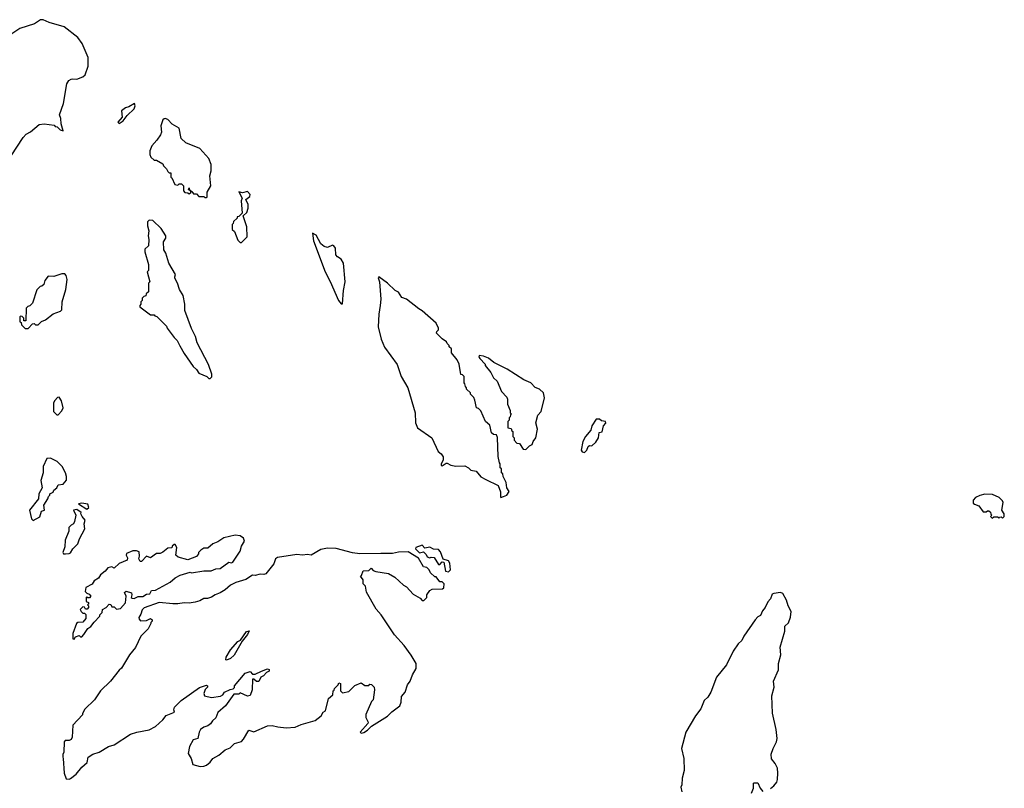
# Model space of a CAD drawing. Extents: x 2293878 to 2522763, y 823964 to 1006972.
# Tile 403 of 407: x 2481968 to 2489860, y 889635 to 895797. Entities that reach past the tile are written whole.
import ezdxf

# ---------------------------------------------------------------- set-up
doc = ezdxf.new("R2010")
doc.units = 0

msp = doc.modelspace()

# ---------------------------------------------------------------- linework, layer by layer
at = {"layer": '0CON20XD'}
for points in [[(2481900, 894705), (2481995, 894852.5), (2482020.7, 894879.3), (2482055, 894897.5), (2482123.9, 894956.1), (2482163, 894963), (2482245, 894950), (2482251.7, 894941.7), (2482268.3, 894938.3), (2482293, 894913), (2482317.5, 894905), (2482300.7, 894960.7), (2482298.8, 895005), (2482287.5, 895035), (2482319.2, 895125), (2482346.5, 895283.5), (2482361.7, 895308.3), (2482380.4, 895319.5), (2482395, 895323.8), (2482425, 895320), (2482475, 895337.5), (2482492.5, 895355), (2482517.1, 895425), (2482515.4, 895495), (2482468.4, 895605), (2482435, 895654), (2482325, 895740.2), (2482205, 895774.1), (2482155, 895796.8), (2482135, 895796.2), (2482087.7, 895762.3), (2481968.8, 895725), (2481905, 895683.8)], [(2482765, 894963.3), (2482797.5, 894985), (2482830, 895030), (2482885, 895081.2), (2482894.2, 895105), (2482887.5, 895125), (2482841.4, 895098.6), (2482815, 895091.2), (2482783.8, 895065), (2482790, 895015), (2482753.8, 894975), (2482765, 894963.3)], [(2483465, 894370), (2483470, 894375), (2483470, 894415), (2483500, 894465), (2483492.5, 894545), (2483503.3, 894585), (2483503.8, 894635), (2483484.2, 894685), (2483412.5, 894765), (2483298.3, 894808.3), (2483262.5, 894845), (2483245, 894926.9), (2483189.8, 894959.8), (2483155, 894995.6), (2483135, 895004.7), (2483125, 895002.9), (2483115, 894993.1), (2483097.8, 894945), (2483103.3, 894895), (2483096.2, 894875), (2483068.3, 894831.7), (2483027.5, 894785), (2483010, 894745), (2483010, 894715), (2483020, 894695), (2483045, 894670), (2483065, 894670), (2483115, 894640), (2483120, 894625), (2483145, 894600), (2483155, 894580), (2483165, 894570), (2483178.3, 894568.3), (2483180, 894535), (2483188.3, 894528.3), (2483210, 894475), (2483235, 894470), (2483245, 894480), (2483265, 894480), (2483280, 894465), (2483280, 894425), (2483291.7, 894411.7), (2483315, 894410), (2483325, 894400), (2483338.3, 894411.7), (2483340, 894420), (2483320, 894435), (2483325, 894450), (2483330, 894430), (2483338.3, 894428.3), (2483340, 894420), (2483348.3, 894418.3), (2483361.7, 894401.7), (2483385, 894400), (2483405, 894380), (2483445, 894380), (2483451.7, 894371.7), (2483465, 894370)], [(2483745, 894010), (2483790, 894055), (2483787.5, 894135), (2483760, 894225), (2483788.3, 894251.7), (2483800, 894285), (2483800, 894315), (2483780, 894355), (2483811.2, 894378.8), (2483814.2, 894395), (2483795, 894419.4), (2483755, 894410), (2483723, 894417), (2483750, 894365), (2483742.5, 894345), (2483750, 894245), (2483725, 894220), (2483710, 894215), (2483710, 894205), (2483681.7, 894178.3), (2483678.3, 894161.7), (2483670, 894155), (2483670, 894115), (2483688.3, 894098.3), (2483715, 894030), (2483735, 894010), (2483745, 894010)], [(2483495, 892920), (2483507, 892933), (2483506.7, 892955), (2483481.7, 893031.7), (2483390, 893205), (2483376.4, 893256.4), (2483345, 893320), (2483292.5, 893465), (2483292.5, 893515), (2483277.5, 893585), (2483247.5, 893635), (2483232.5, 893685), (2483212.5, 893725), (2483210, 893735), (2483217.5, 893755), (2483162.5, 893845), (2483140, 893925), (2483123, 893953), (2483120, 894015), (2483140, 894045), (2483140, 894065), (2483103, 894123), (2483035, 894187.5), (2483005, 894190), (2482993, 894177), (2482992.5, 894145), (2483002.5, 894105), (2482997.5, 894065), (2483002.5, 894035), (2483000, 893985), (2482971.7, 893958.3), (2482970, 893935), (2483000, 893835), (2483000, 893785), (2482990, 893775), (2483010, 893695), (2483000, 893685), (2483000, 893615), (2482981.7, 893598.3), (2482978.3, 893581.7), (2482961.7, 893578.3), (2482950, 893565), (2482950, 893545), (2482940, 893535), (2482940, 893515), (2482930, 893505), (2482930, 893495), (2483015, 893430), (2483045, 893430), (2483051.7, 893421.7), (2483068.3, 893418.3), (2483145, 893340), (2483150, 893325), (2483205, 893250), (2483230, 893225), (2483251.7, 893181.7), (2483285, 893120), (2483357, 893017), (2483385, 892992.5), (2483404.1, 892964.1), (2483467, 892937), (2483485, 892920), (2483495, 892920)], [(2484555, 893520), (2484563.3, 893625), (2484576.2, 893695), (2484564.5, 893845), (2484545, 893877.7), (2484514.7, 893894.7), (2484501.4, 893911.4), (2484500, 893965), (2484486.9, 893985), (2484475, 893988.5), (2484435, 893969.3), (2484408.5, 893978.5), (2484381.2, 894001.2), (2484345, 894069.2), (2484313.6, 894086.4), (2484323.8, 894025), (2484416.2, 893775), (2484457.7, 893697.7), (2484523.3, 893545), (2484545, 893520), (2484555, 893520)], [(2482035, 893320), (2482071.7, 893358.3), (2482085, 893360), (2482095, 893350), (2482115, 893350), (2482141.7, 893378.3), (2482175, 893390), (2482235, 893440), (2482295, 893460), (2482305, 893470), (2482307.5, 893535), (2482337.5, 893635), (2482347.5, 893715), (2482340, 893745), (2482328.3, 893758.3), (2482305, 893760), (2482241.7, 893738.3), (2482195, 893740), (2482170, 893705), (2482160, 893675), (2482145, 893660), (2482131.7, 893658.3), (2482105, 893630), (2482070, 893525), (2482048.3, 893501.7), (2482031.7, 893498.3), (2482020, 893485), (2482018.3, 893381.7), (2482001.7, 893381.7), (2482000, 893405), (2481988.3, 893418.3), (2481975, 893420), (2481970, 893415), (2481970, 893375), (2481978.3, 893368.3), (2481981.7, 893351.7), (2482011.7, 893321.7), (2482035, 893320)], [(2485825, 891967.5), (2485845, 891973.3), (2485872.5, 891985), (2485892.5, 892015), (2485872.5, 892045), (2485867, 892087), (2485842.5, 892135), (2485840, 892155), (2485830, 892165), (2485830, 892195), (2485820, 892205), (2485820, 892235), (2485813, 892243), (2485802.5, 892295), (2485797, 892447), (2485788.3, 892468.3), (2485765, 892470), (2485750, 892485), (2485737.5, 892545), (2485702.5, 892575), (2485665, 892660), (2485645, 892680), (2485630, 892685), (2485617, 892747), (2485607, 892767), (2485580, 892795), (2485580, 892805), (2485550, 892835), (2485550, 892845), (2485540, 892855), (2485537, 892877), (2485530, 892885), (2485530, 892935), (2485518.3, 892948.3), (2485503, 892953), (2485490, 893035), (2485475, 893070), (2485430, 893125), (2485428.3, 893158.3), (2485410, 893175), (2485410, 893185), (2485395, 893200), (2485390, 893215), (2485355, 893237.5), (2485310, 893285), (2485311.7, 893298.3), (2485325, 893310), (2485326, 893325), (2485305, 893363.3), (2485195, 893463.1), (2485167.8, 893477.8), (2485068, 893555), (2485030.9, 893570.9), (2485005, 893611.4), (2484977, 893627), (2484915.4, 893685), (2484847.5, 893735), (2484842.3, 893727.7), (2484851.4, 893695), (2484861.4, 893555), (2484857.5, 893505), (2484846, 893435), (2484840, 893335), (2484866, 893235), (2484891.2, 893171.2), (2484992.7, 893032.7), (2485026, 892935), (2485079.2, 892845), (2485138.8, 892645), (2485141.2, 892565), (2485157.5, 892525), (2485272.5, 892445), (2485322.5, 892335), (2485345, 892316.7), (2485361.7, 892291.7), (2485363.3, 892265), (2485346.2, 892235), (2485346.7, 892225), (2485355, 892220), (2485385, 892242.5), (2485395, 892242.5), (2485424.1, 892224.1), (2485465, 892216.2), (2485535, 892219.2), (2485564.4, 892204.4), (2485585, 892184.2), (2485626.5, 892176.5), (2485665, 892133.2), (2485705, 892111.5), (2485801.9, 892061.9), (2485822.2, 892012.2), (2485821.2, 891971.2), (2485825, 891967.5)], [(2486025, 892350), (2486055, 892380), (2486075, 892390), (2486082.5, 892415), (2486105.7, 892445), (2486118.6, 892515), (2486104.3, 892565), (2486120.8, 892625), (2486148.6, 892655), (2486174.1, 892764.1), (2486166.2, 892805), (2486135, 892833.5), (2486099.2, 892849.2), (2486065, 892885.2), (2486009.3, 892909.3), (2485874.6, 892995), (2485768.2, 893048.2), (2485725, 893083.3), (2485685, 893100), (2485650, 893105), (2485647.5, 893095), (2485655, 893080), (2485700, 893035), (2485700, 893025), (2485745, 892967.5), (2485766.4, 892926.4), (2485795, 892900), (2485830, 892815), (2485871.7, 892771.7), (2485877.5, 892755), (2485877.5, 892715), (2485900, 892665), (2485900, 892645), (2485910, 892635), (2485901.7, 892628.3), (2485898.3, 892611.7), (2485890, 892605), (2485890, 892585), (2485880, 892575), (2485880, 892525), (2485908.3, 892518.3), (2485911.7, 892501.7), (2485920, 892495), (2485920, 892455), (2485930, 892445), (2485930, 892425), (2485951.7, 892401.7), (2485975, 892400), (2486003.6, 892353.6), (2486025, 892350)], [(2482275, 892630), (2482305, 892660), (2482317.5, 892685), (2482301.7, 892741.7), (2482285, 892770), (2482271.7, 892768.3), (2482250, 892745), (2482240, 892725), (2482237.5, 892695), (2482240, 892655), (2482265, 892630), (2482275, 892630)], [(2486495, 892327.5), (2486512.5, 892345), (2486523.6, 892376.4), (2486535, 892382.5), (2486555, 892380), (2486585, 892410), (2486606.7, 892445), (2486611.7, 892488.3), (2486637, 892493), (2486648.3, 892541.7), (2486666.7, 892563.3), (2486663.3, 892575), (2486630.3, 892580.3), (2486615, 892595.3), (2486587.5, 892595), (2486555, 892540), (2486546.7, 892505), (2486502.5, 892455), (2486482.5, 892415), (2486467.5, 892345), (2486475, 892332.5), (2486495, 892327.5)], [(2482075, 891782.5), (2482129.3, 891810.7), (2482143.3, 891856.7), (2482167.5, 891865), (2482162.5, 891905), (2482192.5, 891955), (2482197.5, 891975), (2482210, 891985), (2482210, 891995), (2482235, 892010), (2482242.5, 892025), (2482265, 892042.5), (2482275, 892067.5), (2482317, 892073), (2482342.5, 892105), (2482343.8, 892135), (2482336.2, 892165), (2482308.8, 892215), (2482267.5, 892255), (2482215, 892282.5), (2482185, 892280), (2482156.2, 892215), (2482156.4, 892163.6), (2482137, 892103), (2482147.5, 892045), (2482120, 891995), (2482117.5, 891955), (2482046.2, 891865), (2482062.5, 891795), (2482075, 891782.5)], [(2489845, 891800), (2489860, 891815), (2489860, 891835), (2489840, 891865), (2489850, 891925), (2489845, 891940), (2489820, 891965), (2489765, 891991.2), (2489705, 891992.5), (2489665, 891982.5), (2489630, 891965), (2489610, 891945), (2489611.7, 891921.7), (2489621.7, 891911.7), (2489655, 891900), (2489691.7, 891851.7), (2489715, 891850), (2489725, 891860), (2489735, 891860), (2489748.3, 891848.3), (2489751.7, 891831.7), (2489760, 891825), (2489750, 891815), (2489761.7, 891801.7), (2489775, 891810), (2489805, 891810), (2489815, 891800), (2489821.7, 891808.3), (2489835, 891810), (2489845, 891800)], [(2482505, 891872.5), (2482522.5, 891885), (2482515, 891912.5), (2482465, 891920), (2482440, 891915), (2482505, 891872.5)], [(2482335, 891513.8), (2482365, 891516.7), (2482375, 891523.3), (2482394.2, 891555.8), (2482433.3, 891595), (2482446.7, 891635), (2482490, 891715), (2482483.3, 891755), (2482493.3, 891785), (2482467.5, 891815), (2482457.5, 891835), (2482460, 891845), (2482425, 891870), (2482400, 891865), (2482416.7, 891825), (2482406.4, 891773.6), (2482400, 891755), (2482380, 891745), (2482362.5, 891725), (2482362.5, 891695), (2482333.3, 891625), (2482328.3, 891571.7), (2482312.5, 891525), (2482320, 891515), (2482335, 891513.8)], [(2482405, 890830), (2482415, 890850), (2482445, 890860), (2482455, 890850), (2482465, 890850), (2482483, 890867), (2482513.3, 890916.7), (2482539.3, 890930.7), (2482563.6, 890966.4), (2482610, 891015), (2482610, 891025), (2482630, 891045), (2482631.7, 891068.3), (2482660, 891085), (2482685, 891110), (2482698.3, 891108.3), (2482705, 891090), (2482725, 891090), (2482745, 891070), (2482775, 891077.5), (2482817, 891123), (2482822.5, 891175), (2482807.5, 891205), (2482820, 891215), (2482863, 891203), (2482867.5, 891185), (2482860, 891165), (2482868.3, 891158.3), (2482885, 891157.5), (2482918.3, 891171.7), (2482955, 891172.5), (2482985, 891192.5), (2483010, 891195), (2483025, 891220), (2483055, 891222.5), (2483173.6, 891286.4), (2483215, 891323.3), (2483255, 891342.5), (2483335, 891366.7), (2483345, 891363.3), (2483445, 891378.8), (2483503, 891377), (2483540, 891395), (2483575, 891397.5), (2483645, 891446.7), (2483665, 891442.5), (2483675, 891447.5), (2483736.2, 891535), (2483746.2, 891575), (2483770, 891615), (2483761.2, 891641.2), (2483735, 891658.2), (2483695, 891665.5), (2483605, 891641.9), (2483555, 891612), (2483515, 891594), (2483475, 891560), (2483445, 891560), (2483420, 891545), (2483400, 891525), (2483400, 891515), (2483385, 891492.5), (2483315, 891467.5), (2483238.3, 891488.3), (2483220, 891505), (2483227.5, 891565), (2483215, 891590), (2483205, 891590), (2483190, 891575), (2483188.3, 891561.7), (2483155, 891560), (2483115, 891527.5), (2483095, 891517.5), (2483065, 891517.5), (2483015, 891482.5), (2482983, 891497), (2482945, 891452.5), (2482933.6, 891453.6), (2482922.5, 891475), (2482927.5, 891495), (2482925, 891530), (2482905, 891537.5), (2482875, 891537.5), (2482825, 891517.5), (2482820, 891505), (2482831.7, 891481.7), (2482830, 891465), (2482765, 891436.7), (2482725, 891400), (2482705, 891410), (2482675, 891402.5), (2482653.9, 891376.1), (2482615, 891347.5), (2482599.3, 891320.7), (2482565, 891297.5), (2482549.6, 891270.5), (2482497.5, 891245), (2482493, 891213), (2482505, 891200), (2482525, 891192.5), (2482536.7, 891175), (2482527, 891163), (2482512.5, 891162.5), (2482505, 891170), (2482500, 891165), (2482501.7, 891131.7), (2482520, 891125), (2482518.3, 891111.7), (2482510, 891105), (2482518.3, 891098.3), (2482520, 891085), (2482508.3, 891071.7), (2482495, 891070), (2482488.3, 891088.3), (2482475, 891090), (2482453, 891067), (2482461.7, 891051.7), (2482475, 891040), (2482488.3, 891038.3), (2482497, 891027), (2482497.5, 890995), (2482475, 890967.5), (2482435, 890963.3), (2482423.9, 890956.1), (2482393.3, 890875), (2482393, 890833), (2482405, 890830)], [(2482365, 889707.5), (2482375, 889712.5), (2482421.7, 889748.3), (2482466.7, 889805), (2482508.8, 889841.2), (2482517.5, 889885), (2482555, 889908.8), (2482605, 889923.3), (2482680.4, 889969.5), (2482725, 889983.3), (2482855, 890070), (2482906.1, 890086.1), (2483005, 890104.3), (2483055, 890130), (2483115, 890183.8), (2483141.9, 890218.1), (2483207.5, 890245), (2483203.3, 890265), (2483208.8, 890285), (2483261.7, 890338.3), (2483407.9, 890442.1), (2483465, 890460.8), (2483473.8, 890455), (2483472, 890445), (2483453.3, 890426.7), (2483443.9, 890393.9), (2483450, 890375), (2483505, 890363.3), (2483577, 890373), (2483596.4, 890383.6), (2483610, 890405), (2483655, 890427.5), (2483678.3, 890431.7), (2483688.3, 890441.7), (2483690, 890455), (2483775, 890557.5), (2483815, 890570), (2483835, 890550), (2483855, 890550), (2483907, 890573), (2483955, 890592.5), (2483968.3, 890588.3), (2483967.5, 890575), (2483947, 890563), (2483923, 890537), (2483900, 890525), (2483885, 890490), (2483865, 890490), (2483845, 890510), (2483835, 890510), (2483830, 890425), (2483815, 890380), (2483795, 890372.5), (2483735, 890400), (2483725, 890390), (2483685, 890390), (2483617.5, 890295), (2483556.2, 890243.8), (2483540.7, 890199.3), (2483514.1, 890175.9), (2483498, 890152), (2483475, 890136.2), (2483442.5, 890125), (2483416.7, 890105), (2483406.2, 890085), (2483396, 890034), (2483357, 890023), (2483329.3, 889970.7), (2483318.8, 889915), (2483341.2, 889875), (2483356.7, 889825), (2483415, 889810.8), (2483445, 889812.5), (2483465, 889820.8), (2483493.3, 889845), (2483516.7, 889875), (2483565, 889901.2), (2483615, 889943.8), (2483655, 889960), (2483690, 889995), (2483745, 890010.8), (2483762.2, 890027.8), (2483805, 890100), (2483845, 890088.8), (2483955, 890136), (2483991.7, 890138.3), (2484038, 890128), (2484105, 890118.8), (2484175, 890123.8), (2484225, 890146.7), (2484335, 890177.5), (2484383, 890217), (2484400, 890245), (2484420, 890255), (2484442.5, 890355), (2484477, 890383), (2484480, 890415), (2484488.3, 890421.7), (2484490, 890435), (2484520, 890465), (2484525, 890480), (2484540, 890475), (2484540, 890415), (2484555, 890400), (2484605, 890410), (2484655, 890460), (2484705, 890480), (2484735, 890460), (2484765, 890460), (2484775, 890470), (2484788.3, 890468.3), (2484810, 890445), (2484812.5, 890425), (2484800, 890345), (2484788.3, 890331.7), (2484743.6, 890226.4), (2484743.6, 890203.6), (2484760, 890165), (2484757.5, 890155), (2484697.5, 890085), (2484705, 890077.5), (2484725, 890081.2), (2484755, 890100), (2484788.1, 890131.9), (2484916.9, 890213.1), (2484951.2, 890248.8), (2485013.7, 890296.3), (2485025.5, 890325), (2485028.3, 890371.7), (2485057.5, 890405), (2485077.1, 890465), (2485097.1, 890492.9), (2485115.7, 890544.3), (2485145.8, 890595), (2485146.7, 890635), (2485105, 890703.3), (2485049.3, 890779.3), (2484972, 890865), (2484866.1, 891026.1), (2484825, 891070), (2484748.3, 891208.3), (2484740, 891255), (2484720, 891275), (2484720, 891305), (2484700, 891335), (2484708.3, 891341.7), (2484721.7, 891378.3), (2484765, 891380), (2484785, 891400), (2484801.7, 891381.7), (2484823, 891373), (2484925, 891356.7), (2484975, 891327.5), (2485045, 891262.5), (2485069.3, 891249.3), (2485120.7, 891190.7), (2485178.3, 891158.3), (2485195, 891140), (2485208.3, 891141.7), (2485230, 891165), (2485230, 891185), (2485255, 891220), (2485275, 891230), (2485357, 891233), (2485367, 891243), (2485370, 891275), (2485355, 891290), (2485335, 891290), (2485305, 891330), (2485295, 891330), (2485261.7, 891361.7), (2485250, 891385), (2485230, 891405), (2485205, 891410), (2485165, 891480), (2485081.7, 891531.7), (2485005, 891528.1), (2484955, 891517.1), (2484861.5, 891518.5), (2484694.3, 891514.3), (2484635, 891522.9), (2484505, 891558), (2484435, 891561.2), (2484380.4, 891549.5), (2484305, 891502.9), (2484275, 891508.6), (2484235, 891502.9), (2484188.8, 891508.8), (2484034.4, 891485.6), (2484017.5, 891475), (2484005.8, 891434.2), (2483940, 891355), (2483925, 891350), (2483895, 891352.5), (2483855, 891340), (2483835, 891342.5), (2483781.7, 891308.3), (2483700, 891285), (2483656.4, 891263.6), (2483615, 891226.7), (2483575, 891201.2), (2483535, 891186.7), (2483505, 891167.5), (2483473, 891157), (2483443.6, 891156.4), (2483411.7, 891138.3), (2483375, 891127.5), (2483325, 891120), (2483287, 891123), (2483235, 891113.3), (2483195, 891113.3), (2483085, 891124), (2482965, 891082.5), (2482950, 891065), (2482939.3, 891030.7), (2482923.3, 891005), (2482925, 890990), (2482935, 890977.5), (2482985, 890980), (2483015, 890996.7), (2483030, 890985), (2483030, 890975), (2483020, 890965), (2483020, 890955), (2482997, 890913), (2482940, 890855), (2482897, 890763), (2482847.5, 890705), (2482783, 890597), (2482765, 890582.5), (2482695, 890493.3), (2482616.7, 890415), (2482567.5, 890345), (2482490.7, 890269.3), (2482470, 890235), (2482470, 890225), (2482395, 890140), (2482387.5, 890045), (2482380, 890025), (2482365, 890017.5), (2482333, 890017), (2482323, 890007), (2482322.5, 889925), (2482312.5, 889905), (2482312.5, 889885), (2482317.5, 889875), (2482323.3, 889755), (2482340.7, 889710.7), (2482365, 889707.5)], [(2485405, 891370), (2485420, 891385), (2485415, 891440), (2485405, 891457.5), (2485361.7, 891471.7), (2485340.7, 891530.7), (2485325, 891550), (2485285, 891552.5), (2485255, 891567.5), (2485215, 891560), (2485193, 891583), (2485142.5, 891565), (2485140, 891555), (2485171.7, 891521.7), (2485205, 891530), (2485225, 891510), (2485235, 891490), (2485255, 891482.5), (2485265, 891487.5), (2485290, 891485), (2485325, 891430), (2485335, 891430), (2485355, 891450), (2485368.3, 891448.3), (2485380, 891375), (2485405, 891370)], [(2487985, 889632.5), (2488012.5, 889655), (2488035.7, 889684.3), (2488042, 889705), (2488045.8, 889755), (2488041.2, 889795), (2488022.5, 889835), (2487995, 889870), (2487990.8, 889909.2), (2488006, 889955), (2488033, 890007), (2488038.1, 890035), (2488031.5, 890105), (2488002.3, 890237.7), (2487996.2, 890375), (2488015.8, 890445), (2488010, 890495), (2488049.2, 890585), (2488049.4, 890635), (2488068.1, 890705), (2488062.7, 890767.3), (2488100, 890895), (2488101.4, 890935), (2488129.6, 890960.5), (2488147, 891007), (2488151.7, 891051.7), (2488127.9, 891097.9), (2488115, 891142.5), (2488085, 891196.7), (2488065, 891203.3), (2488013, 891197), (2488000, 891190), (2487987, 891153), (2487965, 891130), (2487942.5, 891085), (2487921.2, 891058.8), (2487905, 891020), (2487885, 891010), (2487863.6, 890986.4), (2487772.5, 890855), (2487755, 890820), (2487727, 890793), (2487687.5, 890735), (2487632.5, 890625), (2487553.9, 890526.1), (2487506.7, 890405), (2487482.5, 890365), (2487455, 890340), (2487428.3, 890271.7), (2487383.9, 890216.1), (2487306.7, 890085), (2487273.3, 889955), (2487291.2, 889875), (2487293.6, 889776.4), (2487278.8, 889715), (2487276.4, 889663.6), (2487267, 889643), (2487275.8, 889605.8)], [(2483625, 890663.3), (2483620, 890665), (2483622, 890685), (2483658.8, 890745), (2483715, 890812.5), (2483737, 890823), (2483785, 890892.5), (2483808.3, 890898.3), (2483795, 890867.5), (2483750, 890815), (2483687.3, 890702.7), (2483656.7, 890675), (2483625, 890663.3)], [(2487832.5, 889595), (2487850, 889635), (2487850, 889675), (2487855, 889680), (2487885, 889680), (2487902.5, 889635), (2487925, 889610)]]:
    msp.add_lwpolyline(points, dxfattribs=at)

doc.saveas('drawing.dxf')
